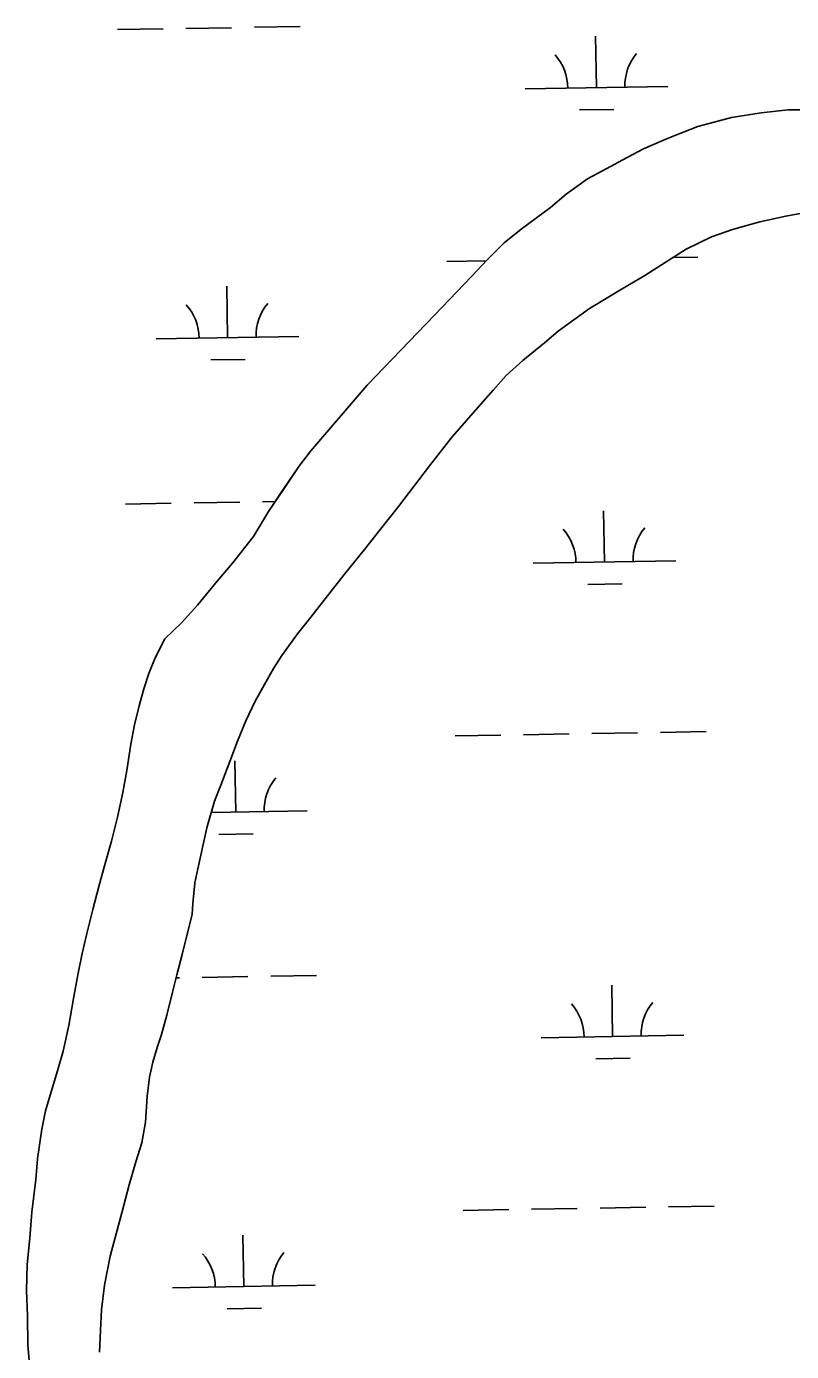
# Model space of a CAD drawing. Extents: x 3887375 to 3925618, y 296674 to 322633.
# Drawn here: x 3910826 to 3911362, y 303293 to 304222 of the extents above; entities that cross this region are included whole.
import ezdxf

# ---------------------------------------------------------------- set-up
doc = ezdxf.new("R2010")
doc.units = 0
doc.layers.add('V-TOPO-SHOR', color=7, linetype='Continuous')
doc.layers.add('V-WETL-SWMP', color=7, linetype='Continuous')

msp = doc.modelspace()

# ---------------------------------------------------------------- linework, layer by layer
at = {"layer": 'V-TOPO-SHOR'}
for points in [[(3910828.75, 303278.17), (3910827.07, 303297.36), (3910826.81, 303317.8), (3910826.2, 303335.56), (3910826.66, 303353.69), (3910828.53, 303372.18), (3910829.88, 303390.31), (3910832.62, 303413.25), (3910833.98, 303427.83), (3910836.92, 303448.63), (3910839.53, 303461.44), (3910848.47, 303491.15), (3910851.8, 303503.25), (3910855.81, 303521.22), (3910859.11, 303540.24), (3910862.06, 303556.78), (3910865.19, 303571.72), (3910868.51, 303585.77), (3910872.71, 303602.67), (3910876.9, 303618.69), (3910880.93, 303633.28), (3910885.65, 303650.53), (3910890.03, 303667.25), (3910893.69, 303684.69), (3910896.47, 303700.16), (3910899.41, 303718.48), (3910901.84, 303732.17), (3910905.16, 303745.51), (3910908.49, 303757.25), (3910912, 303768.11), (3910916.39, 303779.14), (3910923.09, 303792.32), (3910934.77, 303803.57), (3910945.91, 303816.05), (3910959.88, 303832.81), (3910970.67, 303845.48), (3910985.16, 303864.02), (3910995.75, 303881.66), (3911006.18, 303896.98), (3911016.95, 303913.2), (3911025.43, 303924.25), (3911064.86, 303970.27), (3911112.11, 304019.33), (3911122.72, 304030.22), (3911138.12, 304046.46), (3911149.09, 304058.05), (3911160.94, 304070.01), (3911172.81, 304079.65), (3911183.62, 304087.52), (3911193.36, 304094.84), (3911204.34, 304104.13), (3911219.4, 304114.86), (3911232.34, 304121.84), (3911247.06, 304129.9), (3911258.58, 304135.99), (3911272.6, 304141.91), (3911281.64, 304145.68), (3911296.73, 304151.61), (3911320.16, 304157.93), (3911340.93, 304161.21), (3911359.94, 304163.25), (3911376.47, 304163.32)], [(3910877.38, 303292.24), (3910878.03, 303307.53), (3910878.68, 303321.93), (3910880.74, 303339.17), (3910884.92, 303359.63), (3910889.12, 303375.28), (3910892.96, 303390.05), (3910898.04, 303409.62), (3910902.77, 303425.63), (3910906.98, 303438.98), (3910909.58, 303453.56), (3910910.75, 303471.51), (3910912.47, 303485.03), (3910914.74, 303495.7), (3910917.71, 303505.84), (3910920.87, 303515.09), (3910924.55, 303528.61), (3910928.39, 303544.63), (3910931.54, 303556.72), (3910935.39, 303571.13), (3910942.38, 303599.24), (3910942.7, 303606.88), (3910944.24, 303621.28), (3910946.15, 303631.24), (3910952.61, 303659.88), (3910957.86, 303678.56), (3910962.44, 303689.78), (3910968.76, 303706.33), (3910974.04, 303720.57), (3910979.84, 303734.99), (3910986.36, 303748.7), (3910992.88, 303760.45), (3910999.23, 303771.5), (3911005.24, 303780.59), (3911016.19, 303795.92), (3911025.56, 303807.51), (3911039.7, 303825.87), (3911049.07, 303837.64), (3911063.04, 303855.11), (3911074.17, 303869.2), (3911086.9, 303885.24), (3911108.64, 303913.59), (3911124.55, 303933.92), (3911141.17, 303953), (3911153.2, 303966.73), (3911162.4, 303977.08), (3911174.08, 303987.61), (3911189.14, 303999.94), (3911198.88, 304008.15), (3911220.84, 304023.88), (3911243.53, 304037.66), (3911259.49, 304047.15), (3911273.66, 304056.27), (3911288.38, 304065.57), (3911306.29, 304074.17), (3911320.84, 304079.39), (3911340.19, 304084.62), (3911358.3, 304088.79), (3911385.82, 304093.88)]]:
    msp.add_lwpolyline(points, dxfattribs=at)
at = {"layer": 'V-WETL-SWMP'}
for p, q in [((3910889.96, 304219.47), (3910921.95, 304220.02)), ((3910937.95, 304220.3), (3910969.95, 304220.85)), ((3910985.94, 304221.12), (3911017.94, 304221.67)), ((3911225.55, 304178.8), (3911224.93, 304214.79)), ((3911175.56, 304177.94), (3911275.54, 304179.66)), ((3911213.82, 304163.16), (3911237.81, 304163.57)), ((3911340.19, 304084.62), (3911358.3, 304088.79)), ((3911358.3, 304088.79), (3911385.82, 304093.88)), ((3911306.29, 304074.18), (3911320.84, 304079.39)), ((3911320.84, 304079.39), (3911340.19, 304084.62)), ((3911288.38, 304065.57), (3911306.29, 304074.18)), ((3911273.67, 304056.27), (3911288.38, 304065.57)), ((3911278.97, 304059.63), (3911296.76, 304059.93)), ((3911120.78, 304056.91), (3911148.46, 304057.39)), ((3911259.49, 304047.15), (3911273.67, 304056.27)), ((3911243.53, 304037.66), (3911259.49, 304047.15)), ((3910967.08, 304003.52), (3910966.47, 304039.52)), ((3911220.84, 304023.88), (3911243.53, 304037.66)), ((3911198.88, 304008.15), (3911220.84, 304023.88)), ((3910917.09, 304002.66), (3911017.08, 304004.38)), ((3911189.14, 303999.94), (3911198.88, 304008.15)), ((3911174.08, 303987.61), (3911189.14, 303999.94)), ((3910955.35, 303987.89), (3910979.35, 303988.3)), ((3911162.4, 303977.08), (3911174.08, 303987.61)), ((3911153.2, 303966.73), (3911162.4, 303977.08)), ((3911141.17, 303953), (3911153.2, 303966.73)), ((3911124.55, 303933.91), (3911141.17, 303953)), ((3911108.64, 303913.59), (3911124.55, 303933.91)), ((3911086.9, 303885.24), (3911108.64, 303913.59)), ((3910895.67, 303886.85), (3910927.66, 303887.4)), ((3910943.66, 303887.67), (3910975.66, 303888.22)), ((3910991.65, 303888.5), (3911000.51, 303888.65)), ((3911074.17, 303869.2), (3911086.9, 303885.24)), ((3911231.26, 303846.17), (3911230.64, 303882.17)), ((3911063.04, 303855.11), (3911074.17, 303869.2)), ((3911049.07, 303837.64), (3911063.04, 303855.11)), ((3911181.27, 303845.31), (3911281.25, 303847.03)), ((3911039.7, 303825.87), (3911049.07, 303837.64)), ((3911219.53, 303830.54), (3911243.52, 303830.95)), ((3911025.56, 303807.51), (3911039.7, 303825.87)), ((3911016.19, 303795.91), (3911025.56, 303807.51)), ((3911005.24, 303780.59), (3911016.19, 303795.91)), ((3910999.23, 303771.5), (3911005.24, 303780.59)), ((3910992.88, 303760.45), (3910999.23, 303771.5)), ((3910986.36, 303748.7), (3910992.88, 303760.45)), ((3910979.84, 303734.99), (3910986.36, 303748.7)), ((3910974.04, 303720.57), (3910979.84, 303734.99)), ((3911126.49, 303724.28), (3911158.49, 303724.83)), ((3911174.48, 303725.11), (3911206.48, 303725.66)), ((3911222.48, 303725.93), (3911254.47, 303726.48)), ((3911270.47, 303726.76), (3911302.47, 303727.3)), ((3910968.76, 303706.33), (3910974.04, 303720.57)), ((3910962.44, 303689.78), (3910968.76, 303706.33)), ((3910972.79, 303670.9), (3910972.18, 303706.89)), ((3910957.86, 303678.56), (3910962.44, 303689.78)), ((3910952.61, 303659.88), (3910957.86, 303678.56)), ((3910955.62, 303670.6), (3911022.79, 303671.75)), ((3910946.15, 303631.24), (3910952.61, 303659.88)), ((3910961.06, 303655.26), (3910985.06, 303655.67)), ((3910944.24, 303621.28), (3910946.15, 303631.24)), ((3910942.7, 303606.88), (3910944.24, 303621.28)), ((3910942.38, 303599.24), (3910942.7, 303606.88)), ((3910935.39, 303571.13), (3910942.38, 303599.24)), ((3910931.54, 303556.72), (3910935.39, 303571.13)), ((3910928.39, 303544.62), (3910931.54, 303556.72)), ((3910931.02, 303554.73), (3910933.37, 303554.77)), ((3910949.37, 303555.05), (3910981.37, 303555.59)), ((3910997.36, 303555.87), (3911029.36, 303556.42)), ((3911236.97, 303513.55), (3911236.35, 303549.54)), ((3910924.55, 303528.61), (3910928.39, 303544.62)), ((3910920.87, 303515.09), (3910924.55, 303528.61)), ((3910917.71, 303505.84), (3910920.87, 303515.09)), ((3911186.98, 303512.69), (3911286.96, 303514.4)), ((3910914.73, 303495.7), (3910917.71, 303505.84)), ((3910912.47, 303485.03), (3910914.73, 303495.7)), ((3911225.24, 303497.91), (3911249.23, 303498.32)), ((3910910.75, 303471.51), (3910912.47, 303485.03)), ((3910909.58, 303453.56), (3910910.75, 303471.51)), ((3910906.98, 303438.98), (3910909.58, 303453.56)), ((3910902.77, 303425.63), (3910906.98, 303438.98)), ((3910898.04, 303409.62), (3910902.77, 303425.63)), ((3910892.96, 303390.05), (3910898.04, 303409.62)), ((3910889.12, 303375.28), (3910892.96, 303390.05)), ((3911132.2, 303391.66), (3911164.2, 303392.21)), ((3911180.19, 303392.48), (3911212.19, 303393.03)), ((3911228.19, 303393.31), (3911260.18, 303393.85)), ((3911276.18, 303394.13), (3911308.17, 303394.68)), ((3910884.92, 303359.63), (3910889.12, 303375.28)), ((3910978.5, 303338.27), (3910977.88, 303374.27)), ((3910880.74, 303339.17), (3910884.92, 303359.63)), ((3910878.68, 303321.93), (3910880.74, 303339.17)), ((3910928.51, 303337.41), (3911028.5, 303339.13)), ((3910878.03, 303307.53), (3910878.68, 303321.93)), ((3910966.77, 303322.64), (3910990.77, 303323.05)), ((3910877.38, 303292.24), (3910878.03, 303307.53))]:
    msp.add_line(p, q, dxfattribs=at)
msp.add_lwpolyline([(3911376.46, 304163.32), (3911359.94, 304163.25), (3911340.93, 304161.21), (3911320.16, 304157.93), (3911296.72, 304151.61), (3911281.64, 304145.68), (3911272.6, 304141.91), (3911258.58, 304135.99), (3911247.06, 304129.9), (3911232.34, 304121.84), (3911219.4, 304114.86), (3911204.34, 304104.13), (3911193.36, 304094.84), (3911183.62, 304087.52), (3911172.81, 304079.65), (3911160.94, 304070.01), (3911149.09, 304058.05), (3911138.12, 304046.46), (3911122.72, 304030.22), (3911112.11, 304019.33), (3911064.87, 303970.27), (3911025.43, 303924.25), (3911016.95, 303913.2), (3911006.17, 303896.98), (3910995.75, 303881.66), (3910985.17, 303864.02), (3910970.67, 303845.48), (3910959.88, 303832.82), (3910945.92, 303816.05), (3910934.77, 303803.57), (3910923.09, 303792.32), (3910916.39, 303779.14), (3910912, 303768.11), (3910908.49, 303757.25), (3910905.16, 303745.51), (3910901.84, 303732.17), (3910899.41, 303718.47), (3910896.46, 303700.16), (3910893.69, 303684.69), (3910890.03, 303667.26), (3910885.66, 303650.53), (3910880.93, 303633.28), (3910876.9, 303618.69), (3910872.71, 303602.67), (3910868.51, 303585.78), (3910865.19, 303571.72), (3910862.06, 303556.78), (3910859.1, 303540.24), (3910855.81, 303521.22), (3910851.8, 303503.25), (3910848.47, 303491.15), (3910839.53, 303461.44), (3910836.92, 303448.63), (3910833.99, 303427.83), (3910832.63, 303413.25), (3910829.88, 303390.31), (3910828.53, 303372.18), (3910826.66, 303353.69), (3910826.2, 303335.57), (3910826.81, 303317.8), (3910827.07, 303297.36), (3910828.75, 303278.18)], dxfattribs=at)
for centre, start, end in [((3911170.31, 304178.32), 0.21154, 41.7552), ((3911280.78, 304180.22), 140.21154, 181.75519), ((3910911.84, 304003.05), 0.21154, 41.7552), ((3911022.31, 304004.95), 140.21154, 181.75519), ((3911176.02, 303845.7), 0.21154, 41.7552), ((3911286.49, 303847.59), 140.21154, 181.75519), ((3911028.02, 303672.32), 140.21154, 181.75519), ((3911181.73, 303513.07), 0.21154, 41.7552), ((3911292.2, 303514.97), 140.21154, 181.75519), ((3911033.73, 303339.69), 140.21154, 181.75519), ((3910923.26, 303337.8), 0.21154, 41.7552)]:
    msp.add_arc(centre, 35.25, start, end, dxfattribs=at)

doc.saveas('drawing.dxf')
